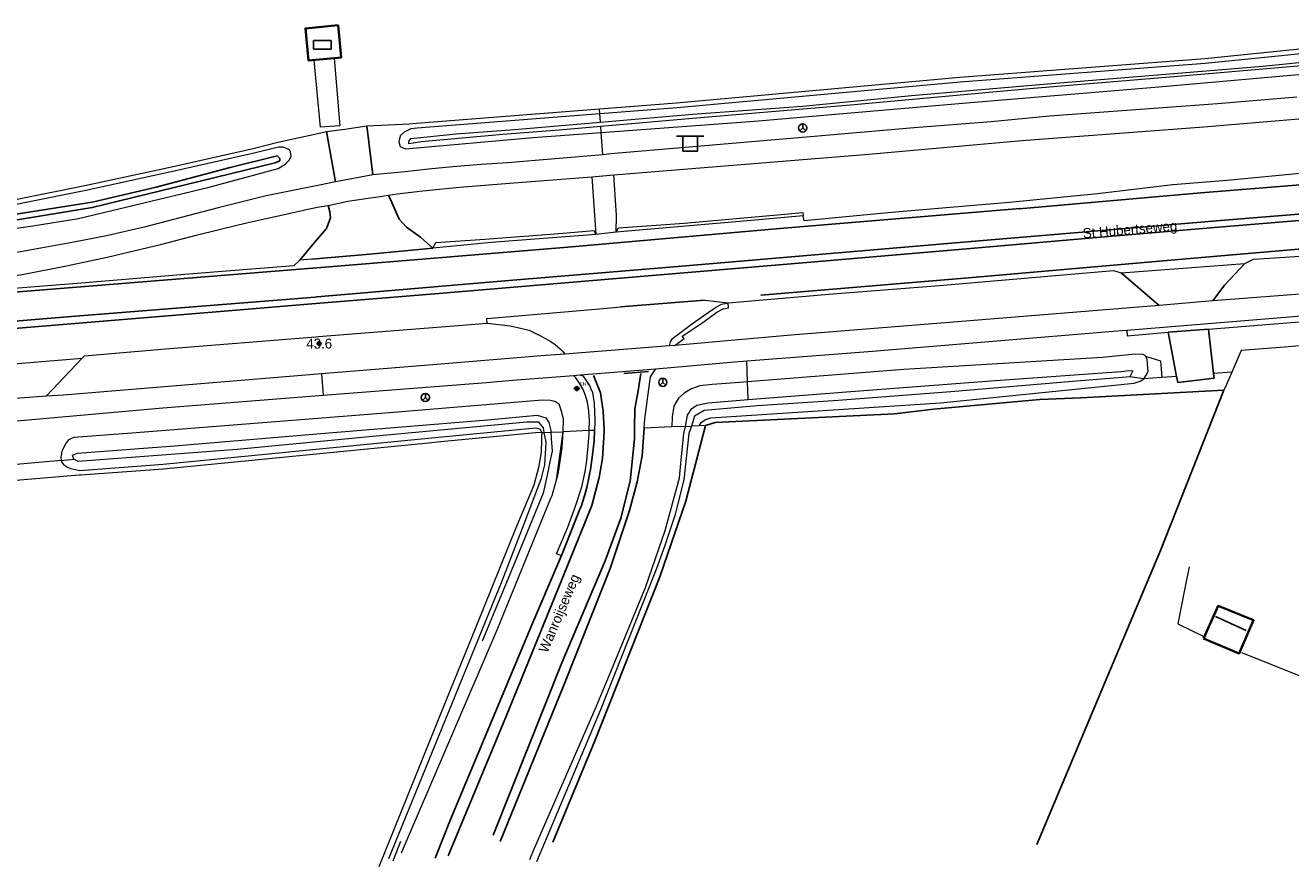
# Model space of a CAD drawing. Header units: metres. Extents: x 169249 to 194689, y 406250 to 412203.
# Tile 280 of 442: x 187064 to 187191, y 410569 to 410654. Entities that reach past the tile are written whole.
import ezdxf
from ezdxf.enums import TextEntityAlignment as Align

# ---------------------------------------------------------------- set-up
doc = ezdxf.new("R2010")
doc.units = ezdxf.units.M
doc.layers.get('0').update_dxf_attribs({"linetype": 'CONTINUOUS'})
for name, color, linetype, lineweight in [('BGT_NLCS_N264$0$B-WE-GW-WATERGANG_INSTEEK-G', 252, 'CONTINUOUS', 18), ('BGT_NLCS_N264$0$B-WE-GW-WATERGANG_SLOOT_BODEM-G', 252, 'CONTINUOUS', 18), ('BGT_NLCS_N264$0$B-WE-IE-TERREINAFSCHEIDING_KUNSTMATIG_HEKWERK-G', 252, 'BGT_NLCS_N264$0$IE-TERREINAFSCHEIDING-KUNSTMATIG', 18), ('BGT_NLCS_N264$0$B-WE-OG-TOPOGRAFIE_BEBOUWING-G', 252, 'CONTINUOUS', 35), ('BGT_NLCS_N264$0$B-WE-OG-TOPOGRAFIE_TERREIN_AGRARISCH-GV', 252, 'CONTINUOUS', 18), ('BGT_NLCS_N264$0$B-WE-OG-TOPOGRAFIE_TERREIN_GROEN-GV', 252, 'CONTINUOUS', 18), ('BGT_NLCS_N264$0$B-WE-OG-TOPOGRAFIE_TERREIN_GROEN_BOS-GV', 252, 'CONTINUOUS', 18), ('BGT_NLCS_N264$0$B-WE-OG-TOPOGRAFIE_TERREIN_ONBEGROEID-GV', 252, 'CONTINUOUS', 18), ('BGT_NLCS_N264$0$B-WE-OG-TOPOGRAFIE_WATER-GV', 252, 'CONTINUOUS', 18), ('BGT_NLCS_N264$0$B-WE-OG-TOPOGRAFIE_WEG_BERM-GV', 252, 'CONTINUOUS', 18), ('BGT_NLCS_N264$0$B-WE-OG-TOPOGRAFIE_WEG_RIJWEG-GV', 252, 'CONTINUOUS', 18), ('BGT_NLCS_N264$0$B-WE-OG-TOPOGRAFIE_WEG_RIJWIELPAD-GV', 252, 'CONTINUOUS', 18), ('BGT_NLCS_N264$0$B-WE-OG-TOPOGRAFIE_WEG_VERHARD-G', 252, 'CONTINUOUS', 18), ('BGT_NLCS_N264$0$B-WE-VW-BEWEGWIJZERING_DRAAGCONSTRUCTIE-S', 252, 'CONTINUOUS', 25), ('BGT_NLCS_N264$0$B-WE-VW-VERKEERSTEKEN_BORD-S', 252, 'CONTINUOUS', 25), ('X-XX-AL-REFERENTIE-G', 7, 'CONTINUOUS', 18)]:
    doc.layers.add(name, color=color, linetype=linetype, lineweight=lineweight)
for name, color, linetype in [('BGT_NLCS_N264$0$B-WE-IE-MEUBILAIR_WEGMEUBILAIR-S', 252, 'CONTINUOUS'), ('BGT_NLCS_N264$0$B-WE-IE-TERREINAFSCHEIDING_KUNSTMATIG_HEKWERK_RASTER-G', 252, 'CONTINUOUS'), ('BGT_NLCS_N264$0$B-WE-KG-KADASTRAAL_NOK-G', 252, 'CONTINUOUS'), ('BGT_NLCS_N264$0$B-WE-OG-TOPOGRAFIE_WATER_SLOOT-GV', 252, 'CONTINUOUS'), ('BGT_NLCS_N264$0$B-WE-OG-TOPOGRAFIE_WEG_INRIT-GV', 252, 'CONTINUOUS'), ('BGT_NLCS_N264$0$B-WE-OG-TOPOGRAFIE_WEG_RIJWEG-G', 252, 'CONTINUOUS'), ('BGT_NLCS_N264$0$B-WE-VW-MARKERING-G', 252, 'CONTINUOUS'), ('BGT_NLCS_N264$0$Label_Openbareruimte', 252, 'CONTINUOUS'), ('BGT_NLCS_N264$0$Label_Puntobject', 252, 'CONTINUOUS')]:
    doc.layers.add(name, color=color, linetype=linetype)
doc.styles.add('BGT_NLCS_N264$0$NLCS-ISO', font='NLCS-ISO.ttf')
doc.styles.add('BGT_NLCS_N264$0$STANDARD', font='txt')
doc.linetypes.add('BGT_NLCS_N264$0$IE-TERREINAFSCHEIDING-KUNSTMATIG', pattern='A,4,[82,NLCS.SHX,S=0.75,R=90,X=0,Y=0],4,-2', length=10)

# ---------------------------------------------------------------- blocks, each defined once
blk = doc.blocks.new('BGT_NLCS_N264$0$SIE-WEG_WEGWIJZER-SO')
for q in [(-0.29, -0.29), (0, 0.41), (0.29, -0.29)]:
    blk.add_line((0, 0), q)
blk.add_circle((0, 0), 0.413)
blk = doc.blocks.new('BGT_NLCS_N264$0$SIE-WEG_STRAATNAAMBORD_PAAL-SO')
blk.add_line((-0.3, 0), (0.3, 0))
for radius in [0.2, 0.0745]:
    blk.add_circle((0, 0), radius)
at = {"style": 'BGT_NLCS_N264$0$NLCS-ISO'}
blk.add_attdef('STRAATNAAMBORD', (0.28, 0.29), '', height=0.35, dxfattribs=at)
blk = doc.blocks.new('BGT_NLCS_N264$0$SVW-VERKEERSTEKEN_BORD_ANWB-SO')
blk.add_line((-1.375, 0), (1.375, 0))
at = {"flags": 128}
blk.add_lwpolyline([(-0.75, 0), (-0.75, -1.5), (0.75, -1.5), (0.75, 0)], close=True, dxfattribs=at)
blk = doc.blocks.new('BGT_NLCS_N264$0$SKL-ET_OV_KAST_ALGEMEEN-SO')
for p, q in [((-0.91, 0.44), (0.84, 0.44)), ((-0.91, -0.43), (-0.91, 0.44)), ((0.84, 0.44), (0.84, -0.43)), ((0.84, -0.43), (-0.91, -0.43))]:
    blk.add_line(p, q)
blk = doc.blocks.new('BGT_NLCS_N264$0$SIE-WEG_PAAL_ALGEMEEN_TYPE_02-SO')
at = {"ltscale": 0.5}
h = blk.add_hatch(color=256, dxfattribs=at)
h.paths.add_polyline_path([(0, 0), (0.1875, 0, 0.41421356), (0, 0.1875)])
h.paths.add_polyline_path([(0, -0.1875), (0, 0), (-0.1875, 0, 0.41421356)])
for p, q in [((-0.1875, 0), (0.1875, 0)), ((0, -0.1875), (0, 0.1875))]:
    blk.add_line(p, q, dxfattribs=at)
blk.add_circle((0, 0), 0.1875, dxfattribs=at)
blk = doc.blocks.new('BGT_NLCS_N264')
at = {"layer": 'BGT_NLCS_N264$0$B-WE-GW-WATERGANG_INSTEEK-G'}
for points in [[(187115.88, 410613.02, 10.5), (187115.83, 410612.57, 10.44), (187115.83, 410612.36, 10.43), (187115.8, 410611.04, 10.32), (187115.54, 410609.53, 10.32), (187115.07, 410607.73, 10.39), (187113.24, 410603.36, 10.51), (187109.31, 410593.64, 10.48), (187108.15, 410590.77, 10.48), (187106.24, 410586.06, 10.48), (187099.5, 410569.4, 10.49)], [(187117.34, 410608.27, 10.88), (187117.55, 410609.05, 10.89), (187117.92, 410611.49, 10.91), (187118, 410613.09, 10.94)], [(187101.79, 410570.78, 10.62), (187111.39, 410593.19, 10.77), (187116.79, 410606.43, 10.87), (187116.9, 410606.7, 10.87), (187117.01, 410607.08, 10.87), (187117.34, 410608.27, 10.88)]]:
    blk.add_polyline3d(points, dxfattribs=at)
at = {"layer": 'BGT_NLCS_N264$0$B-WE-GW-WATERGANG_SLOOT_BODEM-G'}
for p, q in [((187130.29, 410613.65, 9.86), (187130.89, 410613.67, 9.89)), ((187116.12, 410613.03, 9.93), (187116.79, 410613.05, 9.83)), ((187101.69, 410571.94, 8.96), (187100.89, 410569.96, 9.89))]:
    blk.add_line(p, q, dxfattribs=at)
for points in [[(187114.67, 410570.14, 9.8), (187115.05, 410571.02, 9.8), (187121.33, 410585.47, 9.85), (187122.83, 410589.09, 9.84), (187126.29, 410597.47, 9.83), (187128.26, 410603.18, 9.81), (187129.69, 410608.48, 9.8), (187129.88, 410610.3, 9.84), (187130.15, 410612.93, 9.9), (187130.29, 410613.65, 9.86)], [(187130.89, 410613.67, 9.89), (187130.64, 410612.94, 9.91), (187130.15, 410608.26, 9.87), (187129.22, 410604.68, 9.87), (187128.18, 410601.59, 9.9), (187127.4, 410599.35, 9.9), (187121.78, 410585.18, 9.89), (187115.33, 410569.88, 9.89)], [(187100.5, 410570.22, 9.95), (187111.89, 410598.14, 9.93), (187114.1, 410603.85, 9.92), (187115.85, 410608.43, 9.92), (187116.17, 410609.78, 9.92), (187116.3, 410612.04, 9.92), (187116.24, 410612.39, 9.93), (187116.12, 410613.03, 9.93)], [(187116.79, 410613.05, 9.83), (187116.82, 410612.44, 9.84), (187116.9, 410611.17, 9.85), (187116.67, 410610.09, 9.85), (187116.43, 410608.91, 9.86), (187116.02, 410606.93, 9.88), (187112.57, 410598.53, 9.91), (187109.88, 410592.07, 1.52)]]:
    blk.add_polyline3d(points, dxfattribs=at)
at = {"layer": 'BGT_NLCS_N264$0$B-WE-IE-TERREINAFSCHEIDING_KUNSTMATIG_HEKWERK-G'}
blk.add_line((187210.91, 410623.51, 11.57), (187190.47, 410621.6, 11.5), dxfattribs=at)
for points in [[(187180.9, 410599.53, 10.96), (187180.44, 410597.22, 10.81), (187179.74, 410593.82, 10.57), (187182.31, 410592.56, 10.58)], [(187186.16, 410590.94, 10.66), (187192.43, 410588.42, 10.99), (187192.48, 410588.49, 10.99), (187195.11, 410592.33, 11.09)]]:
    blk.add_polyline3d(points, dxfattribs=at)
at = {"layer": 'BGT_NLCS_N264$0$B-WE-IE-TERREINAFSCHEIDING_KUNSTMATIG_HEKWERK_RASTER-G'}
for points in [[(187184.39, 410617.28, 10.77), (187170.02, 410616.53, 10.75), (187165.9, 410616.34, 10.76), (187155.2, 410615.38, 10.8), (187151.31, 410614.92, 10.83), (187133.27, 410614.04, 10.8), (187132.3, 410613.74, 10.72)], [(187165.58, 410571.62, 10.61), (187172.71, 410588.6, 10.66), (187178, 410601.19, 10.7), (187184.39, 410617.28, 10.77)], [(187132.3, 410613.74, 10.72), (187131.16, 410609.36, 10.65), (187131.06, 410608.98, 10.65), (187130.32, 410606.14, 10.64), (187127.76, 410598.64, 10.64), (187127.74, 410598.59, 10.64), (187127.72, 410598.54, 10.64), (187121.19, 410582.04, 10.59), (187116.97, 410571.86, 10.6)]]:
    blk.add_polyline3d(points, dxfattribs=at)
at = {"layer": 'BGT_NLCS_N264$0$B-WE-KG-KADASTRAAL_NOK-G'}
blk.add_line((187183.53, 410594.53, 13.65), (187186.62, 410593.15, 13.67), dxfattribs=at)
at = {"layer": 'BGT_NLCS_N264$0$B-WE-OG-TOPOGRAFIE_BEBOUWING-G'}
for points in [[(187095.01, 410650.66, 14.06), (187092.45, 410650.41, 14.05), (187092.13, 410653.64, 14.04), (187095.41, 410653.95, 14.04), (187095.73, 410650.73, 14.06), (187095.01, 410650.66, 14.06)], [(187182.34, 410592.34, 12.8), (187182.42, 410592.5, 12.8), (187182.54, 410592.77, 12.79), (187183.82, 410595.63, 12.74), (187187.36, 410594.16, 12.75), (187186.1, 410591.22, 12.81), (187186.02, 410591.05, 12.81), (187185.93, 410590.83, 12.82), (187182.34, 410592.34, 12.8)]]:
    blk.add_polyline3d(points, dxfattribs=at)
at = {"layer": 'BGT_NLCS_N264$0$B-WE-OG-TOPOGRAFIE_TERREIN_AGRARISCH-GV'}
for p, q in [((187096.07, 410643.52, 11), (187098.31, 410643.84, 11.1)), ((187132.3, 410613.74, 10.72), (187131.68, 410613.71, 10.7))]:
    blk.add_line(p, q, dxfattribs=at)
for points in [[(187121.67, 410645.56, 10.91), (187129.41, 410646.16, 10.91), (187157.86, 410648.74, 10.95), (187182.46, 410650.62, 10.99), (187197.89, 410652.18, 11.12)], [(187098.31, 410643.84, 11.1), (187102.58, 410644.05, 10.92), (187103.29, 410644.12, 10.91), (187121.67, 410645.56, 10.91)], [(187054.95, 410635.14, 10.63), (187057.64, 410635.37, 10.6), (187069.98, 410637.85, 10.71), (187078.83, 410639.76, 10.76), (187087, 410641.62, 10.88), (187089.37, 410642.2, 10.96), (187093.38, 410643.09, 11.07)], [(187115.88, 410613.02, 10.5), (187115.23, 410612.99, 10.49), (187105.35, 410612.05, 10.49), (187104.5, 410611.97, 10.49), (187077.88, 410609.36, 10.56), (187069.55, 410608.74, 10.66), (187069.41, 410608.73, 10.66), (187059.06, 410607.86, 10.64), (187037.22, 410606.43, 10.48), (187016.85, 410604.73, 10.52), (187009.6, 410603.96, 10.57)]]:
    blk.add_polyline3d(points, dxfattribs=at)
at = {"layer": 'BGT_NLCS_N264$0$B-WE-OG-TOPOGRAFIE_TERREIN_GROEN-GV'}
blk.add_line((187128.92, 410613.59, 10.98), (187126.16, 410613.47, 11.24), dxfattribs=at)
at = {"layer": 'BGT_NLCS_N264$0$B-WE-OG-TOPOGRAFIE_TERREIN_GROEN_BOS-GV'}
blk.add_line((187121.15, 410613.25, 11.19), (187120.62, 410613.22, 11.18), dxfattribs=at)
blk.add_polyline3d([(187120.62, 410613.22, 11.18), (187119.31, 410613.15, 11.05), (187118, 410613.09, 10.94)], dxfattribs=at)
at = {"layer": 'BGT_NLCS_N264$0$B-WE-OG-TOPOGRAFIE_TERREIN_ONBEGROEID-GV', "linetype": 'Continuous'}
for p, q in [((187093.38, 410643.09, 11.07), (187094.25, 410643.28, 11.09)), ((187094.25, 410643.28, 11.09), (187096.07, 410643.52, 11))]:
    blk.add_line(p, q, dxfattribs=at)
for points in [[(187190.47, 410621.6, 11.5), (187188.29, 410621.43, 11.24), (187186.12, 410621.27, 11.15), (187185.17, 410619.09, 10.87)], [(187185.17, 410619.09, 10.87), (187184.64, 410617.87, 10.7), (187184.39, 410617.28, 10.77)]]:
    blk.add_polyline3d(points, dxfattribs=at)
at = {"layer": 'BGT_NLCS_N264$0$B-WE-OG-TOPOGRAFIE_WATER-GV'}
for p, q in [((187121.77, 410644.22, 10.15), (187121.71, 410645.06, 10.91)), ((187121.84, 410643.18, 11.01), (187121.8, 410643.77, 10.16)), ((187176.33, 410618.41, 10.85), (187174.94, 410618.62, 9.86)), ((187136.61, 410616.34, 9.72), (187136.54, 410618.14, 11.13)), ((187130.29, 410613.65, 9.86), (187128.92, 410613.59, 10.98)), ((187131.68, 410613.71, 10.7), (187130.89, 410613.67, 9.89)), ((187115.88, 410613.02, 10.5), (187116.12, 410613.03, 9.93)), ((187116.79, 410613.05, 9.83), (187118, 410613.09, 10.94)), ((187117.34, 410608.27, 0.73), (187118, 410613.09, 10.94)), ((187067.6, 410610.23, 10.72), (187068.87, 410610.34, 9.68))]:
    blk.add_line(p, q, dxfattribs=at)
for points in [[(187121.84, 410643.18, 11.01), (187137.24, 410644.33, 11.01), (187158.53, 410646.15, 11.03), (187177.85, 410647.77, 11.04), (187197.16, 410649.49, 11.08)], [(187203.78, 410652.27, 11.16), (187182.5, 410650.12, 10.99), (187157.9, 410648.25, 10.95), (187129.45, 410645.66, 10.91), (187121.71, 410645.06, 10.91)], [(187121.77, 410644.22, 10.15), (187131.02, 410645.03, 10.15), (187142.07, 410645.83, 10.17), (187152.99, 410646.89, 10.18), (187165.87, 410648.01, 10.16), (187178.12, 410649, 10.15), (187188.3, 410649.86, 10.2), (187195.87, 410650.62, 10.19)], [(187194.93, 410650.11, 10.3), (187178.96, 410648.75, 10.2), (187164.87, 410647.55, 10.18), (187146.89, 410645.91, 10.18), (187131.02, 410644.57, 10.17), (187121.8, 410643.77, 10.16)], [(187121.71, 410645.06, 10.91), (187103.34, 410643.63, 10.91), (187102.72, 410643.56, 10.92), (187102.04, 410643.22, 11), (187101.65, 410642.84, 11), (187101.51, 410642.23, 11), (187101.63, 410641.76, 11), (187102.17, 410641.53, 11.01), (187114.99, 410642.67, 11), (187121.84, 410643.18, 11.01)], [(187102.94, 410642.09, 10.16), (187102.52, 410642.05, 10.16), (187102.5, 410642.28, 10.16), (187102.73, 410642.56, 10.16), (187107.27, 410643.03, 10.15), (187113.13, 410643.49, 10.15), (187119.8, 410644.05, 10.15), (187121.77, 410644.22, 10.15)], [(187121.8, 410643.77, 10.16), (187117.6, 410643.4, 10.16), (187111.96, 410642.98, 10.16), (187103.78, 410642.23, 10.16), (187102.94, 410642.09, 10.16)], [(187090.08, 410639.98, 10.99), (187090.51, 410640.44, 11), (187090.68, 410640.8, 11), (187090.63, 410641.23, 11.02), (187090.51, 410641.43, 11.05), (187090.15, 410641.6, 11.04), (187089.87, 410641.69, 11.02), (187089.43, 410641.7, 10.96), (187087.12, 410641.14, 10.88), (187078.94, 410639.28, 10.76), (187070.08, 410637.36, 10.71), (187057.71, 410634.88, 10.6)], [(187055.9, 410632.52, 11.05), (187064.73, 410633.81, 11.01), (187069.33, 410634.53, 10.95), (187082.33, 410637.66, 10.94), (187089.38, 410639.55, 10.98), (187090.08, 410639.98, 10.99)], [(187176.51, 410620.7, 11.07), (187176.46, 410620.78, 11.09), (187176.27, 410620.86, 11.11), (187175.48, 410620.9, 11.12), (187172.19, 410620.58, 11.09), (187152.24, 410619.35, 11.13), (187136.54, 410618.14, 11.13)], [(187176.33, 410618.41, 10.85), (187176.58, 410618.8, 10.88), (187176.76, 410619.15, 10.92), (187176.71, 410619.94, 10.99), (187176.67, 410620.41, 11.02), (187176.51, 410620.7, 11.07)], [(187174.94, 410618.62, 9.86), (187174.16, 410618.55, 9.84), (187169.58, 410618.19, 9.77), (187156.97, 410617.13, 9.76), (187145.65, 410616.25, 9.76), (187137.52, 410615.71, 9.77), (187132.18, 410615.23, 9.76), (187131.21, 410614.66, 9.87), (187130.89, 410613.67, 9.89)], [(187131.68, 410613.71, 10.7), (187131.86, 410614.03, 10.7), (187132.32, 410614.34, 10.69), (187132.84, 410614.52, 10.69), (187155.93, 410616, 10.69), (187175.37, 410617.98, 10.7), (187175.97, 410618.2, 10.76), (187176.33, 410618.41, 10.85)], [(187136.61, 410616.34, 9.72), (187146.46, 410617.12, 9.7), (187160.97, 410618.22, 9.72), (187174.08, 410619.17, 9.85), (187174.84, 410619.27, 9.86), (187175.25, 410619.22, 9.86), (187174.94, 410618.62, 9.86)], [(187136.54, 410618.14, 11.13), (187135.29, 410618.04, 11.13), (187132.99, 410617.86, 11.13), (187131.73, 410617.73, 11.12), (187130.9, 410617.41, 11.11), (187130.16, 410616.98, 11.1), (187129.59, 410616.48, 11.14), (187129.14, 410615.68, 11.11), (187128.95, 410614.62, 11.04), (187128.92, 410613.59, 10.98)], [(187118, 410613.09, 10.94), (187118.06, 410614.42, 10.99), (187117.83, 410615.27, 11.04), (187117.61, 410615.87, 11.08), (187117.18, 410616.15, 11.12), (187116.73, 410616.26, 11.11), (187115.89, 410616.27, 11.1), (187113.1, 410616.04, 11.06), (187100.56, 410615, 10.88), (187074.69, 410612.97, 10.88), (187068.85, 410612.52, 10.89), (187068.32, 410612.31, 10.89), (187068.02, 410611.89, 10.8), (187067.67, 410611.11, 10.76), (187067.55, 410610.54, 10.73), (187067.6, 410610.23, 10.72)], [(187130.29, 410613.65, 9.86), (187130.51, 410614.78, 9.81), (187130.94, 410615.45, 9.76), (187131.43, 410615.77, 9.74), (187132.58, 410616.02, 9.72), (187136.61, 410616.34, 9.72)], [(187068.87, 410610.34, 9.68), (187068.73, 410610.76, 9.68), (187069.22, 410610.97, 9.68), (187078.97, 410611.7, 9.68), (187094.48, 410612.99, 9.66), (187110.42, 410614.32, 9.66), (187115.4, 410614.79, 9.75), (187116.29, 410614.51, 9.8), (187116.57, 410614.03, 9.82), (187116.78, 410613.25, 9.83), (187116.79, 410613.05, 9.83)], [(187067.6, 410610.23, 10.72), (187067.63, 410610.09, 10.71), (187067.83, 410609.81, 10.69), (187068.23, 410609.54, 10.67), (187068.55, 410609.43, 10.66), (187069.45, 410609.23, 10.66), (187077.84, 410609.86, 10.56), (187104.45, 410612.47, 10.49), (187115.26, 410613.49, 10.49), (187115.68, 410613.39, 10.5), (187115.88, 410613.02, 10.5)], [(187116.12, 410613.03, 9.93), (187116.04, 410613.5, 9.93), (187115.58, 410614.07, 9.93), (187114.38, 410614.07, 9.84), (187099.94, 410612.73, 9.72), (187085.27, 410611.33, 9.68), (187069.31, 410610.13, 9.68), (187068.87, 410610.34, 9.68)]]:
    blk.add_polyline3d(points, dxfattribs=at)
at = {"layer": 'BGT_NLCS_N264$0$B-WE-OG-TOPOGRAFIE_WATER_SLOOT-GV'}
blk.add_polyline3d([(187089.57, 410640.32, 10.09), (187089.55, 410640.55, 10.09), (187089.29, 410640.82, 10.09), (187084.57, 410639.66, 10), (187077.14, 410637.7, 9.98), (187070.69, 410636.17, 9.98), (187060.69, 410634.59, 10.05), (187054.26, 410633.6, 10.19), (187054.61, 410633.1, 10.06), (187060.29, 410633.95, 10.04), (187070.72, 410635.64, 9.96), (187081.55, 410638.29, 10.02), (187089.08, 410640.14, 10.09), (187089.57, 410640.32, 10.09)], dxfattribs=at)
at = {"layer": 'BGT_NLCS_N264$0$B-WE-OG-TOPOGRAFIE_WEG_BERM-GV'}
for p, q in [((187121.71, 410645.06, 10.91), (187121.67, 410645.56, 10.91)), ((187122, 410640.95, 11.03), (187121.84, 410643.18, 11.01)), ((187136.54, 410618.14, 11.13), (187136.46, 410620.23, 11.18)), ((187178.15, 410618.55, 10.93), (187176.33, 410618.41, 10.85)), ((187179.63, 410618.66, 10.9), (187178.15, 410618.55, 10.93)), ((187185.17, 410619.09, 10.87), (187183.35, 410618.95, 10.83)), ((187067.6, 410610.23, 10.72), (187060.53, 410609.6, 10.67))]:
    blk.add_line(p, q, dxfattribs=at)
for points in [[(187123.35, 410633.16, 11.35), (187123.57, 410633.59, 11.39), (187130.18, 410634.07, 11.41), (187139.92, 410634.93, 11.45), (187141.69, 410635.11, 11.39), (187142.09, 410635.13, 11.34), (187142.13, 410634.8, 11.36)], [(187104.93, 410631.54, 11.25), (187105.23, 410632.14, 11.35), (187110.14, 410632.46, 11.34), (187118.01, 410633.05, 11.41), (187121.08, 410633.33, 11.29), (187121.3, 410632.93, 11.27)], [(187129.23, 410621.79, 11.26), (187130.16, 410622.48, 11.31), (187129.96, 410622.71, 11.32), (187132.05, 410624.1, 11.31), (187133.46, 410625.13, 11.35), (187134.07, 410625.47, 11.34), (187134.62, 410625.56, 11.35), (187134.59, 410626.06, 11.34)], [(187176.51, 410620.7, 11.07), (187178.03, 410620.23, 11.09), (187178.15, 410618.55, 10.93)], [(187120.62, 410613.22, 11.18), (187120.66, 410614.21, 11.18), (187120.6, 410615.17, 11.18), (187120.46, 410616.08, 11.22), (187120.24, 410616.84, 11.24), (187120.03, 410617.35, 11.23), (187119.67, 410617.98, 11.24), (187119.28, 410618.54, 11.23), (187119.05, 410618.77, 11.24)]]:
    blk.add_polyline3d(points, dxfattribs=at)
at = {"layer": 'BGT_NLCS_N264$0$B-WE-OG-TOPOGRAFIE_WEG_INRIT-GV'}
for p, q in [((187098.91, 410638.94, 11.08), (187098.31, 410643.84, 11.1)), ((187094.25, 410643.28, 11.09), (187095.14, 410638.21, 11.09)), ((187174.06, 410629.08, 11.57), (187177.87, 410625.79, 11.39)), ((187182.85, 410623.43, 11.38), (187178.79, 410623.1, 11.41)), ((187183.35, 410618.95, 10.83), (187182.85, 410623.43, 11.38)), ((187178.79, 410623.1, 11.41), (187179.63, 410618.66, 10.9)), ((187066.08, 410616.69, 11.12), (187069.69, 410620.5, 11.27))]:
    blk.add_line(p, q, dxfattribs=at)
for points in [[(187104.93, 410631.54, 11.25), (187103.68, 410632.66, 11.26), (187102.29, 410633.67, 11.19), (187101.55, 410634.47, 11.13), (187100.8, 410636.13, 11.08), (187100.48, 410636.88, 11.1)], [(187094.4, 410635.85, 11.14), (187094.58, 410635.21, 11.09), (187094.64, 410634.59, 11.11), (187094.24, 410633.52, 11.11), (187092.83, 410631.9, 11.19), (187091.56, 410630.35, 11.29)], [(187092.76, 410630.46, 11.29), (187098.59, 410630.95, 11.29), (187104.93, 410631.54, 11.25)], [(187183.26, 410626.25, 11.37), (187184.43, 410627.84, 11.46), (187186.48, 410630.03, 11.62)], [(187179.63, 410618.66, 10.9), (187179.74, 410618.07, 10.83), (187183.39, 410618.5, 10.77), (187183.35, 410618.95, 10.83)]]:
    blk.add_polyline3d(points, dxfattribs=at)
at = {"layer": 'BGT_NLCS_N264$0$B-WE-OG-TOPOGRAFIE_WEG_RIJWEG-G'}
for points in [[(187126.16, 410613.47, 11.24), (187125.96, 410610.69, 11.2), (187125.46, 410608.09, 11.12), (187124.68, 410605.21, 11.11), (187122.72, 410599.35, 11.05), (187119.38, 410590.92, 10.99), (187118.02, 410587.49, 10.97), (187111.69, 410571.95, 10.93)], [(187121.15, 410613.25, 11.19), (187121.12, 410612.21, 11.18), (187120.92, 410610.53, 11.17), (187120.77, 410609.32, 11.19), (187120.67, 410608.84, 11.17), (187120.56, 410608.3, 11.14), (187120.39, 410607.49, 11.09), (187120.18, 410606.78, 11.1), (187119.95, 410606.04, 11.1), (187119.84, 410605.65, 11.1), (187119.77, 410605.48, 11.1), (187118.32, 410601.86, 11.09), (187117.85, 410600.68, 11.09)], [(187117.85, 410600.68, 11.09), (187117.45, 410599.75, 11.08), (187114.96, 410593.93, 11.04), (187106.7, 410574.13, 11.03), (187105.17, 410570.26, 11.03)]]:
    blk.add_polyline3d(points, dxfattribs=at)
at = {"layer": 'BGT_NLCS_N264$0$B-WE-OG-TOPOGRAFIE_WEG_RIJWEG-GV'}
for p, q in [((187123.35, 410633.16, 11.35), (187121.3, 410632.93, 11.27)), ((187092.76, 410630.46, 11.29), (187091.56, 410630.35, 11.29)), ((187174.06, 410629.08, 11.57), (187186.48, 410630.03, 11.62)), ((187132.23, 410626.34, 11.4), (187134.59, 410626.06, 11.34)), ((187056.73, 410619.43, 11.31), (187069.69, 410620.5, 11.27))]:
    blk.add_line(p, q, dxfattribs=at)
for points in [[(187209.58, 410640.7, 11.35), (187204.44, 410640.24, 11.37), (187192.38, 410639.1, 11.42), (187184.7, 410638.35, 11.45), (187179.27, 410637.91, 11.48), (187171.7, 410637, 11.45), (187162.85, 410636.13, 11.37), (187156.9, 410635.63, 11.37), (187150.98, 410635.14, 11.37), (187142.23, 410634.3, 11.36), (187142.13, 410634.8, 11.36)], [(187142.13, 410634.8, 11.36), (187136.14, 410634.26, 11.29), (187123.35, 410633.16, 11.35)], [(187121.3, 410632.93, 11.27), (187110.81, 410632.11, 11.32), (187104.93, 410631.54, 11.25)], [(187186.48, 410630.03, 11.62), (187187.36, 410630.44, 11.65), (187193.12, 410630.82, 11.61), (187196.71, 410631.06, 11.59), (187203.84, 410631.76, 11.64), (187204.6, 410631.6, 11.63)], [(187091.56, 410630.35, 11.29), (187090.96, 410629.78, 11.32), (187080.83, 410628.97, 11.32), (187069.21, 410628.01, 11.32), (187062.88, 410627.5, 11.31), (187058.23, 410627.18, 11.33), (187056.07, 410626.95, 11.26)], [(187134.59, 410626.06, 11.34), (187145.1, 410626.96, 11.46), (187155.8, 410627.81, 11.5), (187173.29, 410629.3, 11.57), (187174.06, 410629.08, 11.57)], [(187128.68, 410621.74, 11.26), (187128.8, 410622.16, 11.26), (187129.01, 410622.49, 11.24), (187129.79, 410623.07, 11.23), (187131.01, 410623.98, 11.34), (187132.57, 410625.09, 11.32), (187133.32, 410625.59, 11.36), (187133.91, 410625.93, 11.36), (187134.59, 410626.06, 11.34)], [(187110.37, 410624.02, 11.36), (187110.36, 410624.49, 11.41), (187122.44, 410625.53, 11.46), (187123.79, 410625.67, 11.37)], [(187069.69, 410620.5, 11.27), (187069.93, 410620.74, 11.28), (187078.08, 410621.45, 11.29), (187093.16, 410622.65, 11.32), (187093.45, 410622.67, 11.32), (187108.3, 410623.86, 11.38), (187110.37, 410624.02, 11.36)], [(187110.37, 410624.02, 11.36), (187112.68, 410623.76, 11.38), (187113.73, 410623.53, 11.37), (187114.6, 410623.33, 11.37), (187115.59, 410622.81, 11.37), (187116.24, 410622.48, 11.33), (187116.72, 410622.21, 11.34), (187117.22, 410621.89, 11.34), (187117.75, 410621.42, 11.34), (187117.94, 410621.22, 11.34), (187118.17, 410620.92, 11.34)], [(187119.73, 410618.84, 11.32), (187120.02, 410618.68, 11.31), (187120.66, 410617.76, 11.31), (187120.81, 410617.43, 11.31), (187120.95, 410617.05, 11.31), (187121.12, 410615.97, 11.27), (187121.19, 410614.19, 11.21), (187121.15, 410613.25, 11.19)], [(187126.16, 410613.47, 11.24), (187126.23, 410614.4, 11.26), (187126.78, 410618.63, 11.28), (187127.31, 410619.44, 11.27)]]:
    blk.add_polyline3d(points, dxfattribs=at)
at = {"layer": 'BGT_NLCS_N264$0$B-WE-OG-TOPOGRAFIE_WEG_RIJWIELPAD-GV'}
for p, q in [((187120.9, 410638.71, 11.07), (187123.12, 410638.91, 11.06)), ((187120.9, 410638.71, 11.07), (187121.3, 410632.93, 11.27)), ((187183.26, 410626.25, 11.37), (187177.87, 410625.79, 11.39)), ((187193.4, 410627.05, 11.48), (187183.26, 410626.25, 11.37)), ((187128.68, 410621.74, 11.26), (187118.17, 410620.92, 11.34)), ((187129.23, 410621.79, 11.26), (187128.68, 410621.74, 11.26)), ((187093.75, 410618.93, 11.14), (187093.92, 410616.78, 11.07)), ((187119.05, 410618.77, 11.24), (187119.73, 410618.84, 11.32)), ((187119.73, 410618.84, 11.32), (187127.31, 410619.44, 11.27)), ((187066.08, 410616.69, 11.12), (187061.24, 410616.3, 11.13))]:
    blk.add_line(p, q, dxfattribs=at)
for points in [[(187191.72, 410646.74, 11.1), (187183.75, 410646.05, 11.08), (187166.86, 410644.81, 11.09), (187160.99, 410644.24, 11.1), (187153.26, 410643.65, 11.08), (187143.23, 410642.79, 11.05), (187133.41, 410641.94, 11.05), (187122.81, 410641.02, 11.03), (187122, 410640.95, 11.03)], [(187123.12, 410638.91, 11.06), (187130.95, 410639.55, 11.08), (187148.73, 410641.01, 11.1), (187164.08, 410642.38, 11.12), (187182.36, 410643.76, 11.16), (187191.91, 410644.55, 11.15)], [(187122, 410640.95, 11.03), (187112.42, 410640.12, 11.03), (187109.79, 410639.97, 11.03), (187106.92, 410639.72, 11.03), (187104.48, 410639.49, 11.03), (187102.16, 410639.24, 11.04), (187099.26, 410638.97, 11.04), (187098.91, 410638.94, 11.08)], [(187098.91, 410638.94, 11.08), (187096.96, 410638.57, 11.04), (187095.14, 410638.21, 11.09)], [(187100.48, 410636.88, 11.1), (187101.33, 410637, 11.09), (187103.92, 410637.32, 11.09), (187107.61, 410637.7, 11.09), (187113.06, 410638.12, 11.07), (187120.9, 410638.71, 11.07)], [(187123.35, 410633.16, 11.35), (187123.37, 410634.87, 11.26), (187123.12, 410638.91, 11.06)], [(187095.14, 410638.21, 11.09), (187093.54, 410637.89, 11.05), (187092.19, 410637.62, 11.05), (187088.19, 410636.82, 11.06), (187083.35, 410635.62, 11.09), (187075.94, 410633.67, 11.12), (187072.15, 410632.81, 11.15), (187068.86, 410632.16, 11.16), (187065.54, 410631.57, 11.16), (187062.03, 410630.93, 11.16), (187056.77, 410630.28, 11.16), (187053.42, 410629.98, 11.16), (187052, 410629.82, 11.17)], [(187094.4, 410635.85, 11.14), (187096.38, 410636.28, 11.13), (187098.21, 410636.55, 11.12), (187099.63, 410636.75, 11.12), (187100.48, 410636.88, 11.1)], [(187054.97, 410627.87, 11.27), (187055.56, 410627.96, 11.22), (187060.04, 410628.44, 11.21), (187063.51, 410628.89, 11.23), (187068.13, 410629.79, 11.23), (187072.22, 410630.64, 11.23), (187077.7, 410631.97, 11.16), (187081.27, 410632.9, 11.16), (187085.38, 410633.91, 11.16), (187087.42, 410634.36, 11.15), (187090.76, 410635.1, 11.15), (187092.37, 410635.47, 11.15), (187093.5, 410635.72, 11.15), (187094.4, 410635.85, 11.14)], [(187177.87, 410625.79, 11.39), (187157.63, 410624.16, 11.34), (187140.9, 410622.82, 11.28), (187129.23, 410621.79, 11.26)], [(187174.65, 410623.32, 11.38), (187191.38, 410624.7, 11.45), (187193.58, 410624.89, 11.45)], [(187182.85, 410623.43, 11.38), (187193.63, 410624.29, 11.47), (187196.49, 410624.53, 11.49), (187210.91, 410625.72, 11.53)], [(187136.46, 410620.23, 11.18), (187149.07, 410621.21, 11.23), (187173.25, 410623.23, 11.34), (187174.65, 410623.32, 11.38)], [(187174.65, 410623.32, 11.38), (187174.68, 410622.75, 11.4), (187178.79, 410623.1, 11.41)], [(187118.17, 410620.92, 11.34), (187115.8, 410620.75, 11.29), (187105.32, 410619.85, 11.17), (187093.75, 410618.93, 11.14)], [(187127.31, 410619.44, 11.27), (187135.23, 410620.12, 11.19), (187136.46, 410620.23, 11.18)], [(187093.75, 410618.93, 11.14), (187088.91, 410618.54, 11.13), (187067.82, 410616.79, 11.13), (187066.08, 410616.69, 11.12)], [(187093.92, 410616.78, 11.07), (187096.49, 410616.98, 11.07), (187110.3, 410618.06, 11.14), (187112.94, 410618.28, 11.19), (187119.05, 410618.77, 11.24)], [(187048.73, 410613.08, 11.04), (187062.39, 410614.15, 11.05), (187077.81, 410615.5, 11.06), (187093.92, 410616.78, 11.07)]]:
    blk.add_polyline3d(points, dxfattribs=at)
at = {"layer": 'BGT_NLCS_N264$0$B-WE-OG-TOPOGRAFIE_WEG_VERHARD-G'}
blk.add_line((187095, 410650.67, 14.06), (187095.01, 410650.66, 14.05), dxfattribs=at)
for points in [[(187095.01, 410650.66, 14.05), (187095.57, 410643.84, 11.07), (187093.64, 410643.7, 11.05), (187093, 410650.45, 14.05)], [(187117.85, 410600.68, 11.09), (187117.83, 410600.68, 11.09), (187117.35, 410600.84, 11.05), (187118.47, 410603.52, 11.05), (187119.27, 410605.62, 11.08), (187119.88, 410607.57, 11.09), (187120.23, 410609.08, 11.11), (187120.38, 410610.26, 11.11), (187120.52, 410611.65, 11.16), (187120.61, 410612.94, 11.18), (187120.62, 410613.22, 11.18)]]:
    blk.add_polyline3d(points, dxfattribs=at)
at = {"layer": 'BGT_NLCS_N264$0$B-WE-VW-MARKERING-G', "linetype": 'Continuous'}
for p, q in [((187123.79, 410625.67, 11.37), (187132.23, 410626.34, 11.4)), ((187124.12, 410618.97, 11.3), (187126.57, 410619.15, 11.29))]:
    blk.add_line(p, q, dxfattribs=at)
for points in [[(186959.63, 410618.64, 11.41), (186983.63, 410620.6, 11.32), (186993.25, 410621.42, 11.32), (187007.48, 410622.62, 11.32), (187037.6, 410625.04, 11.32), (187061.66, 410627.02, 11.44), (187091.58, 410629.46, 11.36), (187092.84, 410629.56, 11.36), (187092.87, 410629.56, 11.36), (187118.47, 410631.67, 11.36), (187139.77, 410633.53, 11.37), (187163.92, 410635.54, 11.42), (187163.83, 410635.52, 11.44), (187182.08, 410637.1, 11.52), (187192.48, 410637.94, 11.49), (187194.05, 410638.06, 11.49), (187206.25, 410639.34, 11.42), (187214.3, 410640.46, 11.36), (187220.54, 410641.51, 11.39), (187224.05, 410642.24, 11.32), (187226.87, 410643.08, 11.27), (187232.64, 410645.25, 11.29)], [(187235.99, 410643.09, 11.5), (187231.13, 410641.11, 11.48), (187227.87, 410639.97, 11.46), (187224.35, 410638.97, 11.55), (187219.71, 410638.06, 11.46), (187211.13, 410636.77, 11.57), (187198.99, 410635.57, 11.55), (187192.73, 410635.05, 11.53), (187192.73, 410635.05, 11.53), (187184.03, 410634.33, 11.5), (187157.42, 410632.1, 11.57), (187129.92, 410629.76, 11.46), (187111.75, 410628.24, 11.43), (187093.3, 410626.65, 11.41), (187093.11, 410626.63, 11.41), (187069.04, 410624.71, 11.43), (187045.08, 410622.74, 11.46), (187020.99, 410620.71, 11.38), (187000.43, 410619.01, 11.41), (186993.49, 410618.43, 11.43), (186973.23, 410616.76, 11.5)], [(186971.7, 410616.02, 11.47), (186988.47, 410617.41, 11.47), (186993.54, 410617.82, 11.47), (187012.23, 410619.37, 11.47), (187036.27, 410621.33, 11.38), (187060.03, 410623.25, 11.42), (187084.35, 410625.26, 11.43), (187093.17, 410625.98, 11.44), (187105.13, 410626.97, 11.45), (187123.37, 410628.51, 11.43), (187142.89, 410630.16, 11.53), (187159.71, 410631.58, 11.55), (187171.98, 410632.67, 11.61), (187183.84, 410633.65, 11.53), (187192.79, 410634.41, 11.55), (187192.81, 410634.41, 11.55), (187203.66, 410635.33, 11.57), (187212.05, 410636.21, 11.57), (187219.78, 410637.21, 11.57), (187224.4, 410638.08, 11.57), (187226.95, 410638.72, 11.6), (187229.15, 410639.42, 11.65), (187231.8, 410640.28, 11.6), (187236.46, 410642.22, 11.53)], [(187236.87, 410638.96, 11.62), (187234.37, 410637.8, 11.69), (187230.8, 410636.51, 11.69), (187228.01, 410635.61, 11.68), (187224.54, 410634.71, 11.73), (187222.55, 410634.32, 11.74), (187219.24, 410633.8, 11.71), (187207.11, 410632.75, 11.69), (187193.06, 410631.54, 11.65), (187193.04, 410631.54, 11.65), (187182.92, 410630.67, 11.62), (187158.74, 410628.58, 11.52), (187137.88, 410626.82, 11.39)], [(187122.13, 410613.29, 11.15), (187122.02, 410615.17, 11.21), (187121.78, 410617.03, 11.25), (187121.06, 410618.77, 11.25)], [(187125.83, 410618.95, 11.26), (187125.54, 410617.22, 11.19), (187125.22, 410615.4, 11.18), (187125.18, 410613.42, 11.17)], [(187106.48, 410570.5, 11), (187112.31, 410584.61, 11), (187117.93, 410598.32, 11.01), (187120.9, 410605.69, 11.05), (187121.63, 410608.52, 11.06), (187121.95, 410610.43, 11.08), (187122.14, 410613.13, 11.15), (187122.13, 410613.29, 11.15)], [(187125.18, 410613.42, 11.17), (187125.17, 410612.4, 11.17), (187124.74, 410608.15, 11.1), (187123.8, 410604.41, 11.07), (187122.23, 410600.14, 11.04), (187117.88, 410589.9, 11.02), (187110.97, 410572.57, 10.99)]]:
    blk.add_polyline3d(points, dxfattribs=at)
at = {"layer": 'BGT_NLCS_N264$0$B-WE-IE-MEUBILAIR_WEGMEUBILAIR-S', "color": 7}
for name, p in [('BGT_NLCS_N264$0$SKL-ET_OV_KAST_ALGEMEEN-SO', (187093.86, 410651.97, 12.27)), ('BGT_NLCS_N264$0$SIE-WEG_PAAL_ALGEMEEN_TYPE_02-SO', (187093.51, 410621.97, 11.28))]:
    blk.add_blockref(name, p, dxfattribs=at)
at = {"layer": 'BGT_NLCS_N264$0$B-WE-VW-BEWEGWIJZERING_DRAAGCONSTRUCTIE-S', "color": 7}
for p in [(187142.08, 410643.64, 11.11), (187128.03, 410618.07, 10.97), (187104.17, 410616.55, 11.32)]:
    blk.add_blockref('BGT_NLCS_N264$0$SIE-WEG_WEGWIJZER-SO', p, dxfattribs=at)
at = {"layer": 'BGT_NLCS_N264$0$B-WE-VW-VERKEERSTEKEN_BORD-S', "color": 7}
blk.add_blockref('BGT_NLCS_N264$0$SVW-VERKEERSTEKEN_BORD_ANWB-SO', (187130.77, 410642.81, 11.04), dxfattribs=at)
blk.add_blockref('BGT_NLCS_N264$0$SIE-WEG_STRAATNAAMBORD_PAAL-SO', (187119.39, 410617.45, 11.16), dxfattribs=at).add_auto_attribs({'STRAATNAAMBORD': 'SN1'})
at = {"layer": 'BGT_NLCS_N264$0$Label_Openbareruimte', "color": 252, "lineweight": 18, "style": 'BGT_NLCS_N264$0$STANDARD'}
for s, rotation, p in [('St Hubertseweg', 4.8208, (187174.96, 410633.31)), ('Wanroijseweg', 66.9969, (187117.72, 410594.82))]:
    blk.add_text(s, height=1, rotation=rotation, dxfattribs=at).set_placement(p, align=Align.MIDDLE)
at = {"layer": 'BGT_NLCS_N264$0$Label_Puntobject', "lineweight": 18, "style": 'BGT_NLCS_N264$0$STANDARD'}
blk.add_text('43.6', height=1, dxfattribs=at).set_placement((187093.51, 410621.97, 11.28), align=Align.MIDDLE)

msp = doc.modelspace()

# ---------------------------------------------------------------- block references
at = {"layer": 'X-XX-AL-REFERENTIE-G'}
msp.add_blockref('BGT_NLCS_N264', (0, 0), dxfattribs=at)

doc.saveas('drawing.dxf')
